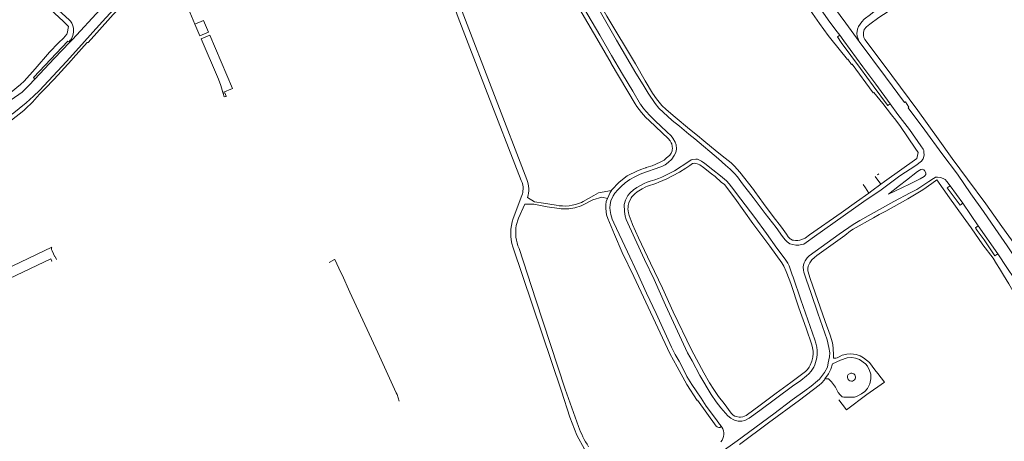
# Model space of a CAD drawing. Extents: x 145000 to 155000, y 457500 to 470000.
# Tile 295 of 548: x 147869 to 148358, y 465950 to 466159. Entities that reach past the tile are written whole.
import ezdxf

# ---------------------------------------------------------------- set-up
doc = ezdxf.new("R2010")
doc.units = 0
doc.header["$LTSCALE"] = 0.2
doc.header["$MEASUREMENT"] = 0
doc.layers.add('kant verharding', color=252, linetype='Continuous', lineweight=0)

msp = doc.modelspace()

# ---------------------------------------------------------------- linework, layer by layer
at = {"layer": 'kant verharding', "lineweight": 0}
for p, q in [((148130.8, 466208.86), (148165.41, 466148.83)), ((148273.79, 466164.91), (148279.32, 466157.36)), ((147958.07, 466151.02), (147955.6, 466156.84)), ((148279.32, 466157.36), (148285.98, 466148.27)), ((148274.43, 466153.9), (148276.38, 466151.36)), ((147893.08, 466148.07), (147893.71, 466148.85)), ((147893.08, 466148.07), (147893.38, 466147.93)), ((148156.64, 466147.77), (148162.63, 466137.49)), ((148276.38, 466151.36), (148275.17, 466150.47)), ((147969.73, 466122.4), (147969.63, 466122.78)), ((147969.73, 466122.4), (147970.49, 466122.67)), ((147970.2, 466120.64), (147969.73, 466122.4)), ((147971.14, 466120.97), (147970.49, 466122.67)), ((148301.43, 466117.25), (148300.48, 466116.53)), ((148193.12, 466095.05), (148193.04, 466094.38)), ((148315.29, 466093.1), (148313.86, 466095.2)), ((148207.53, 466088.72), (148205.68, 466089.66)), ((148179.87, 466085.46), (148178.8, 466085.11)), ((148208.61, 466085.65), (148212.58, 466082.43)), ((148293.95, 466081.18), (148296.79, 466077.3)), ((148295.77, 466082.48), (148295.17, 466082)), ((148162.92, 466074.37), (148162.77, 466074.12)), ((148287.97, 466077.12), (148289.13, 466075.43)), ((148289.13, 466075.43), (148290.87, 466072.91)), ((148290.87, 466072.91), (148292.36, 466073.94)), ((148296.79, 466077.3), (148292.36, 466073.94)), ((148331.25, 466076.51), (148337.57, 466067.84)), ((148113.99, 466060.27), (148118.25, 466071.74)), ((148135.26, 466066.89), (148128.97, 466067.87)), ((148337.57, 466067.84), (148345.26, 466056.66)), ((148345.26, 466056.66), (148354.98, 466042.68)), ((148253.35, 466049.45), (148254.3, 466049.33)), ((148025.16, 466039.81), (148022.42, 466038.32)), ((147884.27, 466039.05), (147884.49, 466039.09)), ((148028.83, 466032.24), (148028.31, 466033.38)), ((148268.71, 465980.05), (148269.01, 465980.58)), ((148214.93, 465957.15), (148205.65, 465970)), ((148217.48, 465956.88), (148216.58, 465958.12)), ((148217.48, 465956.88), (148216.76, 465956.43)), ((148217.68, 465956.59), (148217.48, 465956.88)), ((148225.33, 465949.8), (148216.74, 465943.62))]:
    msp.add_line(p, q, dxfattribs=at)
at = {"layer": 'kant verharding', "lineweight": 0, "flags": 128}
for points in [[(148162.76, 466331.94), (148165.18, 466329.71), (148168.15, 466326.78), (148172.56, 466322.63), (148176.27, 466318.42), (148180.04, 466313.99), (148182.08, 466311.41), (148186.86, 466304.48), (148190.97, 466298.13), (148203, 466276.26), (148217.79, 466249.68), (148224.46, 466237.34), (148232.03, 466223.48), (148234.79, 466218.82), (148241.88, 466205.25), (148246.29, 466197.35), (148250.99, 466188.77), (148254.26, 466183.06), (148257.27, 466178.33), (148261.32, 466172.27), (148266.71, 466164.4), (148270.58, 466158.9), (148274.43, 466153.9)], [(148270.66, 466151.2), (148268.42, 466154.15), (148266.32, 466157.09), (148261.64, 466163.82), (148259.99, 466166.81), (148259.41, 466167.63), (148256.8, 466171.97), (148254.04, 466175.98), (148251.44, 466179.36), (148250.22, 466181.16), (148247.94, 466185.24), (148244.89, 466190.5), (148242.28, 466195.64), (148238.49, 466202.75), (148233.32, 466212.12), (148226.49, 466224.84), (148219.71, 466237.06), (148215.12, 466245.96), (148210.5, 466254.41), (148200.2, 466272.49), (148196.79, 466279.15), (148192.53, 466286.83), (148191.1, 466289.81)], [(148130.26, 466240.13), (148130.35, 466239.36), (148130.38, 466229.72), (148130.23, 466223.03), (148130.37, 466218.33), (148130.49, 466215.95), (148130.83, 466213.25), (148131.12, 466212), (148131.55, 466210.93), (148133.25, 466208.14), (148138.17, 466199.54), (148148.39, 466182.24), (148154.25, 466172.07), (148160.59, 466160.85), (148174.71, 466137.15), (148179.65, 466128.65), (148183.28, 466122.54), (148185.23, 466119.7), (148187.95, 466116.36), (148190, 466114.33), (148194.53, 466110.66), (148201.66, 466104.6), (148205.57, 466101.43)], [(148120.22, 466226.86), (148120.04, 466221.53), (148120.19, 466217.48), (148120.36, 466215.53), (148120.6, 466213.65), (148120.99, 466211.53), (148121.65, 466209.55), (148122.25, 466207.56), (148124.13, 466203.41), (148129.66, 466193.74), (148131.56, 466190.73), (148136.91, 466181.3), (148142.52, 466171.68), (148148.27, 466162.16), (148156.64, 466147.77)], [(148122.28, 466220.16), (148122.43, 466216.17), (148122.65, 466213.32), (148122.94, 466211.72), (148123.46, 466209.57), (148124.63, 466206.7), (148129.04, 466198.77), (148132.92, 466192.11), (148137.49, 466184.09), (148151.03, 466161.43), (148157.11, 466151.36), (148162.82, 466141.31), (148168.37, 466131.99), (148173.51, 466123.57), (148177.22, 466116.94), (148177.21, 466117.14), (148178.76, 466114.95), (148181.71, 466111.54), (148184.61, 466108.85), (148190.31, 466103.34), (148192.58, 466101.38), (148193.41, 466100.21), (148194.48, 466098.21)], [(148117.96, 466079.1), (148100.17, 466124.92), (148086.66, 466160.14), (148078.6, 466182.56), (148073.08, 466197.56), (148071.6, 466202.86), (148067.9, 466209.95)], [(148120.79, 466079.66), (148088.5, 466163.02), (148080.53, 466183.34), (148073.8, 466201.32), (148073.65, 466204.01), (148075.04, 466207.64)], [(148348.8, 466202.6), (148345.67, 466203.3), (148344.54, 466203.42), (148343.82, 466203.32), (148337.01, 466197.76), (148329, 466191.52), (148308.39, 466175), (148300.33, 466168.6), (148291.68, 466161.56), (148288.52, 466159.28), (148287.3, 466157.99), (148285.65, 466155.65), (148285.11, 466154.35)], [(148288.15, 466152.64), (148288.58, 466154.16), (148289.67, 466155.51), (148291.29, 466156.77), (148295.84, 466160.08), (148300.42, 466163.17), (148301.42, 466164.18), (148306.81, 466168.3), (148316.01, 466176.35), (148326, 466184.59), (148331.67, 466188.98), (148338.46, 466194.54), (148346.37, 466200.71), (148347.17, 466200.66), (148348.42, 466200.47)], [(147955.6, 466156.84), (147953.08, 466162.7), (147941.61, 466189.47), (147941.47, 466190.31), (147941.28, 466190.67)], [(147931.67, 466182.36), (147929.6, 466179.83), (147918.04, 466167.07), (147911.38, 466159.92), (147904.92, 466152.78), (147899.45, 466146.66), (147891.81, 466138.25), (147878.37, 466123.85), (147875.38, 466121.04), (147871.67, 466117.79), (147864.77, 466112.07)], [(147902.52, 466147.72), (147906.95, 466152.58), (147915.08, 466161.58), (147917.74, 466164.5), (147918, 466164.35), (147924.39, 466171.46), (147933.04, 466181.04), (147935.5, 466183.91)], [(147892.08, 466152.09), (147892.78, 466155.72), (147890.35, 466158.08), (147870.34, 466176.73)], [(147893.2, 466159.02), (147880.85, 466170.27), (147873.86, 466176.65)], [(147908.55, 466164.17), (147894.74, 466149.25), (147893.38, 466147.93)], [(147958.07, 466151.02), (147962.42, 466152.8), (147959.88, 466158.64), (147955.6, 466156.84)], [(147890.23, 466149.89), (147892.04, 466151.9), (147892.08, 466152.09)], [(148285.11, 466154.35), (148284.8, 466152.24), (148285.01, 466150.82), (148285.98, 466148.27)], [(148332.34, 466090.11), (148325.33, 466099.84), (148315.14, 466113.89), (148298.02, 466137.17), (148288.77, 466149.19), (148288.34, 466150.24), (148288.11, 466151.26), (148288.15, 466152.64)], [(147805.9, 466114.58), (147809.42, 466114.58), (147829.95, 466114.72), (147830.62, 466114.85), (147829.99, 466115.67), (147834.92, 466115.71), (147843.31, 466116.54), (147855.1, 466118.1), (147856.42, 466118.34), (147859.01, 466119.5), (147861.17, 466120.63), (147864.32, 466122.97), (147868.85, 466126.78), (147870.72, 466128.54), (147876.3, 466134.59), (147883.31, 466142.92), (147887.88, 466147.6), (147890.23, 466149.89)], [(147842.96, 466094.49), (147851.41, 466099.93), (147856.71, 466103.56), (147857.57, 466104.19), (147864.4, 466109.16), (147870.54, 466113.99), (147871.38, 466114.67), (147874.85, 466118.11), (147878.37, 466121.96), (147881.74, 466125.42), (147885, 466128.76), (147885.67, 466129.56), (147894.35, 466138.98), (147895.11, 466139.85), (147902.12, 466147.72), (147902.52, 466147.72)], [(147876.12, 466129.46), (147875.45, 466130.33), (147892.47, 466148.37), (147893.08, 466148.07)], [(147876.12, 466129.46), (147885.68, 466139.79), (147893.38, 466147.93)], [(147969.63, 466122.78), (147974.36, 466124.88), (147963.09, 466151.38), (147958.77, 466149.5)], [(147958.77, 466149.5), (147967.35, 466129.45), (147968.51, 466126.33), (147969.63, 466122.78)], [(148165.41, 466148.83), (148175.02, 466132.54), (148178.52, 466126.68), (148181.13, 466122.47), (148184.49, 466117.44), (148186.46, 466115.03), (148192.97, 466108.99), (148196.62, 466106.14), (148201.27, 466102.22), (148204.25, 466099.77)], [(148313.86, 466095.2), (148306.52, 466105.97), (148304.27, 466109.03), (148302.02, 466111.74), (148297.73, 466117.39), (148293.23, 466122.91), (148292.99, 466122.73), (148282.45, 466136.96), (148282.26, 466136.82), (148280.38, 466139.36), (148280.2, 466139.21), (148271.91, 466149.55), (148270.66, 466151.2)], [(148300.05, 466116.6), (148293.05, 466126.14), (148286.62, 466134.72), (148277.12, 466147.65), (148275.17, 466150.47)], [(148301.43, 466117.25), (148294.25, 466127.03), (148287.83, 466135.62), (148278.35, 466148.52), (148276.38, 466151.36)], [(148285.98, 466148.27), (148299.12, 466130.72), (148308.61, 466117.85), (148309.03, 466118.15), (148310.75, 466115.56), (148310.45, 466115.16), (148318.67, 466104.18), (148327.17, 466092.6), (148334.85, 466082.22), (148341.61, 466072.45), (148347.78, 466063.81), (148353.7, 466055.29), (148359.62, 466046.67), (148365.37, 466038.1), (148369.42, 466031.9), (148371.6, 466028.49), (148373.53, 466025), (148376.57, 466019.69), (148381.12, 466011.13), (148391.57, 465991.97), (148395.89, 465984.31)], [(148162.63, 466137.49), (148162.71, 466137.34), (148174.66, 466117.22), (148175.52, 466115.95), (148177.77, 466112.86), (148179.67, 466110.65), (148181.66, 466108.73), (148191.01, 466100.07), (148191.94, 466098.9), (148192.58, 466097.9), (148192.81, 466097.27), (148193.05, 466096.05), (148193.12, 466095.05)], [(147876.12, 466129.46), (147873.03, 466126.26), (147869.7, 466122.94), (147868.09, 466121.87), (147865.93, 466120.34), (147863.75, 466118.93), (147858.78, 466116.52), (147855.79, 466115.4), (147853.77, 466114.83), (147849.7, 466113.97), (147846.66, 466113.46), (147842.76, 466112.91), (147836.69, 466112.5), (147829.51, 466112.26), (147808.39, 466111.93), (147805.91, 466111.95)], [(147970.2, 466120.64), (147971.07, 466120.94), (147971.14, 466120.97)], [(148317.89, 466094.68), (148316.68, 466096.33), (148310.96, 466104.45), (148305.3, 466111.99), (148301.43, 466117.25)], [(148194.48, 466098.21), (148194.94, 466096.79), (148195.2, 466094.94)], [(148204.25, 466099.77), (148216.13, 466089.98), (148219.48, 466086.8), (148221.88, 466084.82), (148223.99, 466082.63), (148225.56, 466080.89), (148227.99, 466077.53), (148233.24, 466070.76), (148239.29, 466062.67), (148244.69, 466055.72), (148247.96, 466051.29), (148249.27, 466049.7), (148250.28, 466048.63), (148251.54, 466047.71), (148254.47, 466047.01)], [(148205.57, 466101.43), (148208.81, 466098.82), (148215.33, 466093.38), (148219.41, 466090.16), (148222.43, 466087.83), (148224.04, 466086.26), (148226.72, 466083.23), (148233.41, 466074.64), (148234.16, 466073.63)], [(148195.2, 466094.94), (148195.01, 466093.79), (148194.74, 466092.78), (148194.05, 466091.53), (148192.84, 466089.76), (148190.95, 466088.1), (148189.48, 466086.96), (148188.19, 466086.2), (148185.05, 466085.03), (148180.23, 466083.46), (148177.09, 466082.24), (148174.52, 466080.99), (148172, 466079.6), (148169.57, 466077.98), (148167.6, 466076.16), (148165.94, 466074.52), (148164.48, 466072.78), (148163.64, 466071.48), (148162.55, 466068.99), (148162.17, 466067.21), (148162.05, 466065.61), (148162.12, 466064.26), (148162.58, 466062.16), (148163.25, 466059.96), (148163.92, 466058.09), (148170.76, 466043.77)], [(148193.04, 466094.38), (148192.96, 466093.8), (148192.49, 466092.67), (148191.82, 466091.71), (148190.11, 466090.17), (148189.09, 466089.31), (148187.67, 466088.5), (148187.08, 466088.23)], [(148315.29, 466093.1), (148314.63, 466090), (148298.61, 466078.68), (148296.79, 466077.3)], [(148317.65, 466089.66), (148317.83, 466089.9), (148318.2, 466091.01), (148318.27, 466091.88), (148318.16, 466093.06), (148318.17, 466094.03), (148317.89, 466094.68)], [(148203.35, 466089.59), (148202.53, 466089.33), (148201.36, 466088.55), (148194.11, 466084.02), (148191.49, 466082.54), (148189.88, 466081.71), (148187.91, 466080.79), (148186.14, 466080.08), (148184.46, 466079.47), (148182.09, 466078.82), (148180.55, 466078.28), (148179.05, 466077.65), (148176.91, 466076.51), (148175.49, 466075.64), (148173.77, 466074.48), (148172.06, 466072.94), (148170.96, 466071.66), (148169.81, 466069.39), (148169.1, 466067.21), (148169.28, 466063.71), (148169.67, 466061.38), (148170.13, 466059.68), (148174.51, 466050.4), (148179.27, 466039.9)], [(148187.08, 466088.23), (148183.01, 466086.39), (148182.4, 466086.21)], [(148205.68, 466089.66), (148204.8, 466089.68), (148203.35, 466089.59)], [(148253.12, 466031.1), (148252.71, 466032.33), (148251.15, 466036.69), (148250.51, 466037.99), (148249.22, 466040.11), (148245.1, 466045.59), (148239.91, 466052.78), (148234.07, 466060.7), (148227.15, 466069.79), (148222.59, 466076.06), (148221.41, 466077.53), (148220.02, 466078.95), (148217.05, 466081.43), (148213.2, 466084.41), (148209.32, 466087.56), (148207.53, 466088.72)], [(148254.47, 466047.01), (148256.05, 466047.02), (148257.39, 466047.28), (148258.44, 466047.56), (148259.69, 466048.27), (148263.77, 466051.28), (148288.4, 466068.66), (148296.91, 466074.55), (148306.26, 466081.48), (148314.25, 466086.67), (148316.99, 466088.79), (148317.65, 466089.66)], [(148348.93, 466067.52), (148339.88, 466079.75), (148332.34, 466090.11)], [(148178.8, 466085.11), (148177.87, 466084.8), (148175.75, 466083.98), (148170.69, 466081.39), (148168.28, 466079.55), (148166.54, 466078.08), (148162.99, 466074.48), (148162.92, 466074.37)], [(148179.87, 466075.92), (148180.71, 466076.38), (148184.88, 466077.72), (148186.35, 466078.28), (148190.41, 466080.01), (148193.18, 466081.38), (148196.74, 466083.31), (148199.86, 466085.28), (148201.77, 466086.58), (148203.07, 466087.56), (148203.52, 466087.62)], [(148182.4, 466086.21), (148180.04, 466085.52), (148179.87, 466085.46)], [(148203.52, 466087.62), (148204.34, 466087.72), (148205.97, 466087.33), (148206.82, 466086.99), (148208.61, 466085.65)], [(148309.59, 466079.38), (148306.03, 466076.65), (148300.61, 466072.28), (148310.96, 466077.24), (148316.31, 466079.9), (148318.33, 466081.07), (148318.7, 466081.52), (148319.09, 466082.12), (148319.09, 466082.9), (148318.55, 466084.05), (148318.15, 466084.47), (148317.3, 466084.69), (148316.62, 466084.59), (148315.1, 466083.55), (148309.59, 466079.38)], [(148251.14, 466030.17), (148249.77, 466033.85), (148248.62, 466036.53), (148247.51, 466038.24), (148241.56, 466046.51), (148233.17, 466057.74), (148224.17, 466070.29), (148218.96, 466077.14), (148217.45, 466078.38), (148214.35, 466081.06), (148212.58, 466082.43)], [(148258.43, 466033.62), (148258.32, 466034.52), (148258.23, 466036.04), (148258.4, 466037.22), (148258.74, 466038.18), (148259.16, 466039.16), (148260.2, 466040.69), (148261.07, 466041.7), (148275.99, 466052.42), (148283.01, 466057.25), (148286.32, 466059.28), (148303.26, 466068.72), (148311.36, 466073.03), (148314.75, 466074.68), (148317.73, 466076.61), (148320.7, 466078.68), (148322.96, 466080.15), (148323.85, 466080.63)], [(148324.67, 466079.44), (148322.16, 466077.64), (148317.7, 466074.55), (148310.23, 466070.09), (148299.32, 466063.96), (148296.03, 466062.21), (148293.12, 466060.53), (148283.1, 466054.9), (148281.78, 466054.07), (148278.82, 466051.87), (148264.92, 466041.93), (148263.72, 466040.89), (148262.46, 466039.71), (148261.47, 466038.17), (148260.7, 466036.59), (148260.44, 466035.43), (148260.5, 466034.33)], [(148323.85, 466080.63), (148324.03, 466080.73), (148325.01, 466080.74), (148326.46, 466080.6), (148327.71, 466080.21), (148328.72, 466079.57)], [(148354.37, 466037.65), (148352.57, 466040.51), (148347.59, 466047.24), (148341.67, 466055.66), (148337.75, 466061.01), (148330.87, 466070.55), (148324.67, 466079.44)], [(148328.72, 466079.57), (148329.68, 466078.65), (148331.25, 466076.51)], [(148162.77, 466074.12), (148156.37, 466072.96), (148154.02, 466071.63)], [(148160.86, 466070.19), (148161.51, 466071.69), (148162.25, 466073.24), (148162.77, 466074.12)], [(148171.07, 466064.07), (148170.89, 466065.12), (148171.06, 466065.8), (148171.15, 466066.78), (148171.47, 466068), (148172.58, 466070.49), (148172.97, 466071.02), (148174.44, 466072.53), (148175.63, 466073.47), (148178.14, 466074.99), (148179.87, 466075.92)], [(148234.16, 466073.63), (148238.45, 466067.79), (148243.23, 466061.17), (148247.34, 466055.94), (148249.9, 466052.48), (148250.63, 466051.18), (148251.77, 466050.09), (148251.99, 466049.98)], [(148337.57, 466067.84), (148336.23, 466066.91), (148329.83, 466075.54), (148331.25, 466076.51)], [(148128.97, 466067.87), (148124.62, 466068.54), (148121.09, 466070.66)], [(148154.02, 466071.63), (148148.73, 466068.65), (148147.94, 466068.27)], [(148160.86, 466070.19), (148158.03, 466070.85), (148153.56, 466069.6), (148148.79, 466067.01)], [(148160.86, 466070.19), (148160.2, 466068.72), (148160.02, 466066.97), (148159.96, 466065.17), (148160.33, 466062.02), (148161, 466060.19)], [(148254.3, 466049.33), (148255.5, 466049.29), (148256.53, 466049.45), (148259.1, 466050.47), (148261.26, 466052.09), (148276.98, 466063.12), (148284.65, 466068.61), (148290.87, 466072.91)], [(148119.7, 466067.38), (148116.65, 466060.49), (148115.51, 466056.85)], [(148136.8, 466065.22), (148130.79, 466066.01), (148124.2, 466067.3), (148119.7, 466067.38)], [(148173.13, 466057.83), (148171.62, 466061.67), (148171.23, 466063.15), (148171.07, 466064.07)], [(148398.95, 465984.55), (148398.1, 465984.89), (148397.08, 465986.02), (148388.81, 466003.03), (148385.36, 466009.09), (148377.98, 466022.5), (148375.16, 466027.56), (148371.75, 466034.37), (148370.61, 466036.24), (148368.99, 466039.23), (148367.29, 466041.85), (148365.22, 466044.84), (148357.02, 466056.29), (148348.93, 466067.52)], [(148161, 466060.19), (148164.31, 466052.23), (148168.21, 466043.32), (148173.9, 466031.47), (148191.93, 465993.15), (148195.44, 465986.6), (148200.36, 465977.8), (148205.44, 465969.87), (148205.65, 465970)], [(148173.13, 466057.83), (148173.33, 466057.33), (148176.26, 466050.72), (148182.29, 466038.09), (148188.19, 466025.59), (148193.58, 466013.89), (148202.66, 465995.03), (148208.74, 465983.55), (148211.5, 465978.63), (148213.66, 465975.33), (148216.1, 465971.77), (148218.8, 465968.34), (148222.33, 465963.56), (148223.42, 465962.6), (148224.11, 465962.07), (148224.91, 465961.86), (148226.38, 465961.56)], [(148354.98, 466042.68), (148353.51, 466041.77), (148348.17, 466049.59), (148344.7, 466054.28), (148344.02, 466055.32), (148343.92, 466055.65), (148345.26, 466056.66)], [(148251.99, 466049.98), (148252.92, 466049.5), (148253.35, 466049.45)], [(147861.28, 466034.94), (147884.43, 466046.01), (147884.38, 466045.63), (147884.37, 466045.25), (147884.41, 466044.87), (147884.5, 466044.5), (147884.65, 466044.15), (147886.03, 466041.28), (147886.25, 466041.34), (147886.81, 466039.82)], [(148168.81, 465914.02), (148149.38, 465945.57), (148145.53, 465952.57), (148142.19, 465961.5), (148138.01, 465974.39), (148113.82, 466046.16)], [(148116.86, 466045.36), (148125.22, 466019.79), (148139.88, 465975.48), (148146.38, 465956.93)], [(147884.49, 466039.09), (147884.01, 466040.26), (147863.39, 466030.47), (147861.51, 466034.47), (147861.28, 466034.94)], [(148028.31, 466033.38), (148025.32, 466039.91), (148025.16, 466039.81)], [(148170.76, 466043.77), (148175.57, 466033.46), (148180.25, 466023.23), (148185.01, 466013.03), (148192.66, 465996.4), (148194.45, 465992.67), (148196.49, 465989.34), (148198.62, 465985.29), (148200.36, 465981.74), (148202.85, 465977.7), (148204.89, 465974.55), (148207.42, 465971.07)], [(148179.27, 466039.9), (148184, 466029.95), (148189.7, 466017.22), (148197.62, 466000), (148200.67, 465993.55), (148203, 465989.6), (148206.85, 465982.32), (148212.36, 465972.84), (148214.92, 465969.1), (148217.27, 465966.17), (148219.47, 465963.52), (148220.66, 465962.23), (148222.15, 465961.11), (148223.32, 465960.35), (148223.99, 465959.99), (148225.79, 465959.57)], [(148354.98, 466042.68), (148359.48, 466035.93), (148363.23, 466030.2)], [(148260.5, 466034.33), (148261.68, 466030.46), (148269.02, 466009.06), (148271.51, 466002.25), (148272.68, 465998.42), (148273.13, 465995.98), (148273.29, 465992.15), (148273.23, 465990.87)], [(148387.5, 465974.31), (148387.33, 465975.31), (148386.9, 465976.62), (148386.16, 465977.98), (148383.52, 465984.07), (148380.53, 465990.16), (148374.78, 466002.08), (148370.34, 466010.5), (148367.45, 466015.76), (148360.47, 466027.73), (148357.84, 466032.09), (148355.86, 466035.46), (148354.37, 466037.65)], [(148055.8, 465973.59), (148046.61, 465993.61), (148032.75, 466023.69), (148028.83, 466032.24)], [(148225.33, 465949.8), (148243.57, 465963.2), (148252.61, 465970.22), (148258.91, 465974.6), (148262.22, 465977.02), (148265.25, 465979.54), (148266.26, 465980.43), (148268.77, 465983.78), (148270.2, 465986.47), (148270.6, 465988.47), (148271.33, 465991.47), (148271.4, 465993.5), (148270.96, 465996.13), (148270.02, 466000), (148265.44, 466013.27), (148262.19, 466022.96), (148259.73, 466030.05), (148258.43, 466033.62)], [(148226.38, 465961.56), (148226.96, 465961.53), (148228.19, 465961.67), (148229.8, 465962.35), (148236.83, 465967.43), (148244.73, 465973.41), (148252, 465978.84), (148259.24, 465984.17), (148260.28, 465985.26), (148261.14, 465986.47), (148261.7, 465987.45), (148262.5, 465989.41), (148262.95, 465991.41), (148263.07, 465993.14), (148263.1, 465994.42), (148262.87, 465995.92), (148262.43, 465997.5), (148259.62, 466005.69), (148255.99, 466015.95), (148251.96, 466027.96), (148251.14, 466030.17)], [(148230.68, 465960.64), (148231.26, 465960.98), (148236.56, 465964.81), (148252.88, 465976.9), (148257.02, 465979.81), (148259.77, 465982.01), (148260.95, 465983.04), (148262.12, 465984.36), (148263.47, 465986.4), (148263.98, 465987.54), (148264.94, 465990.97), (148265.17, 465992.92), (148265.08, 465994.67), (148264.88, 465996.4), (148264.42, 465998.38), (148263.92, 466000), (148256.93, 466019.79), (148253.12, 466031.1)], [(148276.74, 465972.48), (148277.56, 465971.72), (148278.46, 465971.56), (148281.31, 465971.5), (148283.64, 465971.53), (148285.04, 465972.03), (148287.23, 465973.19), (148288.75, 465974.22), (148290.09, 465975.76), (148291.27, 465978.15), (148291.79, 465980.53), (148291.79, 465982.98), (148291.19, 465984.77), (148290.21, 465986.93), (148289.14, 465988.07), (148286.16, 465990.13), (148284.22, 465990.9), (148282.29, 465991.22), (148280.07, 465991.1), (148276.65, 465989.91), (148272.77, 465988)], [(148273.23, 465990.87), (148274.33, 465990.84), (148275.11, 465991.05), (148276.04, 465991.47), (148277.5, 465992.3), (148279.81, 465992.8), (148281.46, 465992.99), (148283.14, 465992.89), (148284.54, 465992.68), (148286.53, 465991.95), (148288.1, 465991.01), (148291.18, 465988.65), (148293.79, 465984.99), (148295.27, 465983.17), (148298.53, 465978.92), (148289.88, 465972.76), (148279.74, 465965.23), (148277.52, 465968.06), (148275.92, 465970.23)], [(148272.77, 465988), (148271.94, 465985.43), (148270.84, 465983.09), (148269.01, 465980.58)], [(148269.01, 465980.58), (148270.74, 465980.53), (148272.18, 465979.07), (148274.3, 465976.46), (148275.55, 465973.74), (148276.64, 465972.58), (148276.74, 465972.48)], [(148226.54, 465947.94), (148240.85, 465958.67), (148256.41, 465970.05), (148266.1, 465977.38), (148267.24, 465978.47), (148268.71, 465980.05)], [(148057.31, 465969.51), (148056.18, 465972.75), (148055.8, 465973.59)], [(148207.42, 465971.07), (148209.95, 465967.03), (148215.11, 465960.21), (148216.58, 465958.12)], [(148225.79, 465959.57), (148227.74, 465959.6), (148229.17, 465959.96), (148230.68, 465960.64)]]:
    msp.add_lwpolyline(points, dxfattribs=at)
at = {"layer": 'kant verharding', "lineweight": 0}
for centre, radius, start, end in [((147887.49, 466153.64), 7.85, 13.5343, 43.2828), ((147887.49, 466153.64), 7.85, 322.4333, 13.5261), ((148109.78, 466075.09), 9.11, 358.0837, 26.1004), ((148107.26, 466074.7), 14.41, 343.7273, 20.1199), ((148109.78, 466075.09), 9.11, 338.4133, 358.0787), ((148135.03, 466053.32), 19.84, 169.7508, 203.6515), ((148282.22, 465981.45), 2.02, 101.0168, 267.7653), ((148282.15, 465981.45), 2.02, 269.835, 98.939), ((148193.39, 465974.26), 50.1, 200.234, 213.1239), ((148212.37, 465953.21), 6.29, 321.4059, 32.4673)]:
    msp.add_arc(centre, radius, start, end, dxfattribs=at)
at = {"layer": 'kant verharding', "lineweight": 0, "extrusion": (0, 0, -1)}
for centre, radius, start, end in [((-148300.3, 466116.77), 0.299, 233.0332, 323.722), ((-148139.51, 466086.75), 20.31, 245.4839, 282.0877), ((-148139.69, 466086.9), 21.87, 257.2117, 277.5879), ((-148139.69, 466086.93), 21.9, 245.4466, 257.2323), ((-148134.55, 466052.97), 21.82, 341.8262, 19.5543), ((-148216.51, 465958.47), 2.06, 263.0462, 319.9171)]:
    msp.add_arc(centre, radius, start, end, dxfattribs=at)

doc.saveas('drawing.dxf')
